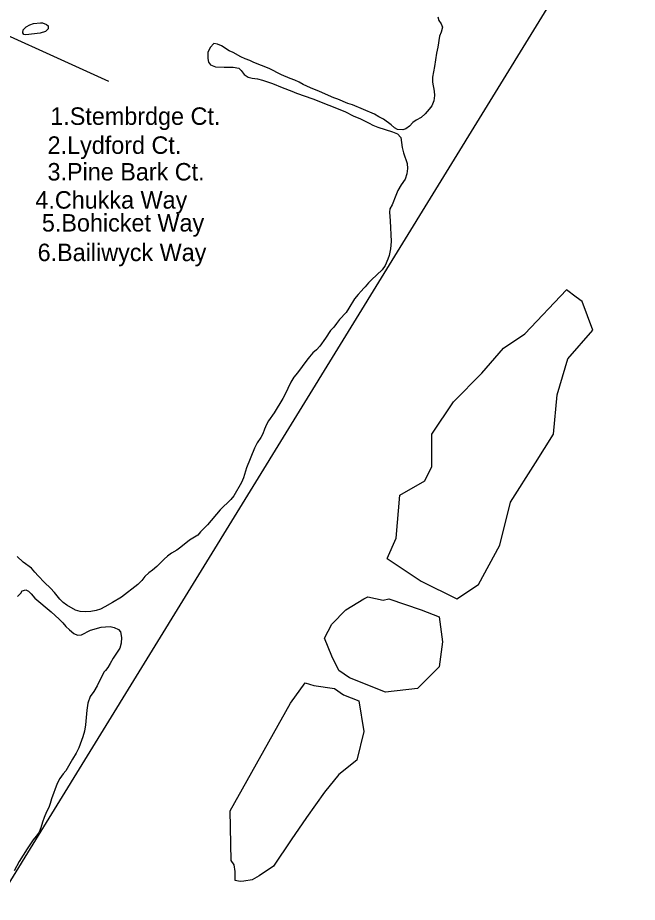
# Model space of a CAD drawing. Extents: x 1945482 to 2853149, y 66427 to 1015778.
# Drawn here: x 2347194 to 2349522, y 150577 to 153897 of the extents above; entities that cross this region are included whole.
import ezdxf

# ---------------------------------------------------------------- set-up
doc = ezdxf.new("R2010")
doc.units = 0
for name, color, linetype in [('Old_Level_10', 7, 'Continuous'), ('Old_Level_35', 7, 'Continuous'), ('Old_Level_48', 7, 'Continuous'), ('Old_Level_49', 7, 'Continuous'), ('Old_Level_60', 7, 'Continuous'), ('Old_Level_61', 7, 'Continuous')]:
    doc.layers.add(name, color=color, linetype=linetype)

msp = doc.modelspace()

# ---------------------------------------------------------------- linework, layer by layer
at = {"layer": 'Old_Level_35'}
msp.add_lwpolyline([(2346355, 154196.4), (2347535.3, 153659.3)], dxfattribs=at)
at = {"layer": 'Old_Level_48'}
msp.add_lwpolyline([(2349898.6, 155096.5), (2347115.6, 150577.3), (2346798.3, 150771.2), (2346691.4, 150757.8), (2346571.1, 150677.6), (2346303.8, 150741.1), (2346043.2, 150687.6), (2345846.1, 150737.8), (2345622.3, 150764.5), (2345445.2, 151015.2), (2345298.2, 151031.9), (2345137.9, 151219.1), (2345174.6, 151449.7), (2345007.6, 151265.9), (2344880.6, 151272.6), (2344747, 151456.4), (2344556.6, 151456.4)], dxfattribs=at)
at = {"layer": 'Old_Level_49'}
msp.add_lwpolyline([(2349898.6, 155096.5), (2347115.6, 150577.3), (2346798.3, 150771.2), (2346691.4, 150757.8), (2346571.1, 150677.6), (2346303.8, 150741.1), (2346043.2, 150687.6), (2345846.1, 150737.8), (2345622.3, 150764.5), (2345445.2, 151015.2), (2345298.2, 151031.9), (2345137.9, 151219.1), (2345174.6, 151449.7), (2345007.6, 151265.9), (2344880.6, 151272.6), (2344747, 151456.4), (2344556.6, 151456.4)], dxfattribs=at)
at = {"layer": 'Old_Level_60'}
for points in [[(2348773, 153900.4), (2348776.5, 153887), (2348785.5, 153874.7), (2348790.2, 153862.3), (2348784.5, 153843.6), (2348778.5, 153827.9), (2348773, 153786.5), (2348768, 153764.6), (2348760, 153714.1), (2348752.2, 153674.3), (2348752.2, 153655.1), (2348759, 153621.4), (2348760.5, 153605.6), (2348757.5, 153585.5), (2348749.7, 153567.1), (2348739.7, 153553.7), (2348725, 153536.7), (2348709.7, 153523.1), (2348691.5, 153513), (2348679, 153504.2), (2348665.5, 153490), (2348652.5, 153479.9), (2348641, 153476.4), (2348621.5, 153478.1), (2348610, 153483.4), (2348597, 153495.6), (2348568, 153517), (2348551, 153525.3), (2348534.2, 153534.8), (2348452, 153569.9), (2348435, 153575.2), (2348397.2, 153591.8), (2348382.2, 153596.5), (2348327.5, 153620.7), (2348294, 153633.6), (2348266.7, 153646.8), (2348252, 153655.4), (2348236, 153663.2), (2348218.5, 153668.8), (2348185.5, 153683.2), (2348139.2, 153706.1), (2348081, 153728.7), (2348066.5, 153736.6), (2348048.5, 153743.2), (2348033, 153750), (2348003.2, 153766.1), (2347988.7, 153772.6), (2347959.5, 153791.4), (2347945, 153798.1), (2347931, 153800), (2347917.2, 153785.3), (2347909.2, 153766.9), (2347908.5, 153744.4), (2347911.2, 153730.6), (2347919, 153720.8), (2347938, 153713.1), (2347970.5, 153711.5), (2348003.2, 153711.5), (2348024.5, 153707.4), (2348034, 153699.7), (2348045, 153683.5), (2348060.7, 153674.7), (2348075.5, 153670.9), (2348095.5, 153667.3), (2348114.5, 153662.3), (2348152, 153650.4), (2348187.5, 153634.8), (2348224.7, 153622.1), (2348241.7, 153614.4), (2348302.5, 153592.2), (2348422.7, 153545.4), (2348457.5, 153527.6), (2348479, 153519.2), (2348500.2, 153509.6), (2348514, 153501.3), (2348529, 153493.8), (2348546.7, 153486.5), (2348602.7, 153468.4), (2348621, 153461.6), (2348633.5, 153448.2), (2348638.5, 153410.3), (2348644, 153390.3), (2348657.7, 153350), (2348658, 153331.7), (2348656.2, 153311.5), (2348649.5, 153290.9), (2348634.7, 153269.8), (2348622.7, 153248.3), (2348614.5, 153229.9), (2348601, 153194.8), (2348592, 153180.3), (2348591, 153166.9), (2348593.5, 153135.3), (2348597.2, 153056.8), (2348594.5, 153029.4), (2348589.5, 153005), (2348584.5, 152990.5), (2348574.5, 152967.1), (2348564, 152950.4)], [(2347225.1, 153832.6), (2347217.6, 153833.9), (2347213.4, 153840.6), (2347215.1, 153852), (2347226.1, 153863.4), (2347239.6, 153870.6), (2347254.1, 153875.9), (2347279.6, 153878.3), (2347288.1, 153877.9), (2347302.4, 153871.2), (2347308.9, 153866.5), (2347309.1, 153855.6), (2347298.9, 153845.1), (2347279.4, 153839), (2347225.1, 153832.6)], [(2348564, 152950.4), (2348523, 152912.9), (2348512.2, 152901.8), (2348500.2, 152887.6), (2348494.5, 152882.4), (2348485, 152870.9), (2348473.2, 152858.6), (2348459.7, 152842.4), (2348438.5, 152807.1), (2348428.2, 152791.5), (2348402.7, 152764.4), (2348392.2, 152749.3), (2348381.5, 152735.6), (2348369.7, 152723.3), (2348351.2, 152694.3), (2348329, 152664.1), (2348316.5, 152650.4), (2348302.7, 152639.1), (2348290.2, 152624.6), (2348280, 152612.3), (2348245.2, 152565), (2348231.5, 152548.7), (2348220, 152529.8), (2348198.2, 152481.4), (2348190.7, 152467.9), (2348157.2, 152414.4), (2348136.7, 152384.6), (2348128.7, 152370.4), (2348121, 152352.5), (2348114.7, 152335.4), (2348108, 152321.3), (2348093.7, 152301.5), (2348083.5, 152281.5), (2348053.7, 152207.7), (2348043.2, 152170.8), (2348035.5, 152153.3), (2348005.7, 152103), (2347994.7, 152088.6), (2347954.5, 152050.5), (2347907, 151993.4), (2347881.5, 151968.2), (2347870.7, 151954.8), (2347839.5, 151936.2), (2347807.7, 151909.7), (2347791.7, 151898.4), (2347772, 151887.5), (2347756.7, 151877), (2347744, 151865.5), (2347716.5, 151837.4), (2347701.2, 151823.8), (2347686.5, 151813.4), (2347672.5, 151800.7), (2347660.2, 151785.3), (2347646, 151769.9), (2347584, 151722.5)], [(2347584, 151722.5), (2347551, 151702.6), (2347522, 151686.3), (2347505.2, 151677.9), (2347489.7, 151673.1), (2347469, 151669.2), (2347449, 151667.6), (2347429.5, 151668.2), (2347412, 151673.5), (2347379.2, 151692.4), (2347364.7, 151703), (2347352.7, 151715), (2347332.2, 151739.9), (2347317.7, 151755.8), (2347295.2, 151777.7), (2347271.7, 151803), (2347258.2, 151816.1), (2347246.5, 151831), (2347215.5, 151854.2), (2347192.5, 151875.5)], [(2347193.5, 151725.6), (2347206.2, 151737.8), (2347211.5, 151746.6), (2347225.5, 151749.9), (2347234.5, 151745.6), (2347245.5, 151735), (2347259, 151719.2), (2347319.7, 151667.9), (2347350.2, 151639.9), (2347364, 151625.6), (2347375, 151612.5), (2347388.5, 151599.7), (2347405, 151586.5), (2347418.7, 151579.3), (2347433.7, 151581.2), (2347468, 151599.3), (2347507.5, 151609.8), (2347524.5, 151610.8), (2347541.5, 151612.8), (2347556.7, 151608.6), (2347572.5, 151601), (2347580, 151592.3), (2347584, 151571.3), (2347583.2, 151549.8), (2347577.5, 151531), (2347553.5, 151493), (2347542.2, 151473), (2347532.7, 151458.3), (2347524, 151447.4), (2347518.2, 151441.6), (2347492.5, 151389.5), (2347480, 151369), (2347467, 151349.9), (2347458.5, 151324.4), (2347454, 151298.1), (2347449.2, 151243.1), (2347446, 151219.4), (2347439.7, 151197.9), (2347424, 151157.1), (2347413.7, 151136.6), (2347400.5, 151114.8), (2347375.5, 151070.6), (2347365, 151059), (2347352.7, 151042), (2347342.5, 151022.7), (2347321, 150965.4), (2347316.5, 150948.3), (2347311, 150933.3), (2347302.7, 150917.5), (2347293.5, 150896.2), (2347287.5, 150878.3), (2347281.5, 150856.5), (2347274.5, 150840.6), (2347263.7, 150825.4), (2347252.2, 150811.2), (2347229.5, 150778.2), (2347200, 150730.2), (2347181.5, 150694.9)]]:
    msp.add_lwpolyline(points, dxfattribs=at)
at = {"layer": 'Old_Level_61'}
for points in [[(2348582.3, 151868.1), (2348615.7, 151944.4), (2348629.2, 152105.7), (2348723.3, 152159.5), (2348750.2, 152213.3), (2348750.2, 152334.3), (2348830.8, 152455.2), (2348938.3, 152562.8), (2349019, 152656.9), (2349099.6, 152710.6), (2349256, 152875.7)], [(2348582.3, 151868.1), (2348709.8, 151783.1), (2348844.2, 151715.9), (2348924.9, 151769.7), (2349005.5, 151917.6), (2349045.9, 152078.9), (2349140, 152226.7), (2349207.2, 152334.3), (2349220.6, 152482.1), (2349260.9, 152616.5), (2349355, 152724.1), (2349314.7, 152831.6), (2349291.7, 152848.9), (2349256, 152875.7)], [(2348509.8, 151723.5), (2348566.7, 151711.5), (2348588.8, 151715.9), (2348709.8, 151675.6), (2348777, 151648.7), (2348790.5, 151554.6), (2348777, 151460.5), (2348696.4, 151379.9), (2348575.4, 151366.4), (2348441, 151420.2), (2348400.7, 151447.1), (2348373.8, 151500.9), (2348346.9, 151568.1), (2348373.8, 151621.8), (2348427.5, 151675.6), (2348494.8, 151715.9), (2348509.8, 151723.5)], [(2347996.5, 150734.7), (2347992.8, 150920.1), (2348219.2, 151324.1), (2348274.8, 151401.6), (2348306.6, 151391.6), (2348384.1, 151379.7), (2348417.8, 151355.9), (2348475.4, 151334), (2348494.8, 151218.6), (2348467.9, 151111), (2348400.7, 151057.3), (2348346.9, 150990.1), (2348279.7, 150896), (2348221.2, 150811.8), (2348155.7, 150713.4)], [(2348155.7, 150713.4), (2348102, 150676.6), (2348075.2, 150661.7), (2348044.4, 150656.7), (2348029.5, 150655.7), (2348011.7, 150659.7), (2348011.7, 150692.5), (2348007.7, 150718.3), (2347996.5, 150734.7)]]:
    msp.add_lwpolyline(points, dxfattribs=at)

# ---------------------------------------------------------------- texts
at = {"layer": 'Old_Level_10'}
for s, p in [('1.Stembrdge Ct.', (2347316.9, 153495.1)), ('2.Lydford Ct.', (2347306.8, 153386.3)), ('3.Pine Bark Ct.', (2347306.5, 153286.3)), ('4.Chukka Way', (2347260.9, 153180.7)), ('5.Bohicket Way', (2347285.3, 153094.7)), ('6.Bailiwyck Way', (2347269.3, 152983.7))]:
    msp.add_text(s, height=65.617, dxfattribs=at).set_placement(p)

doc.saveas('drawing.dxf')
